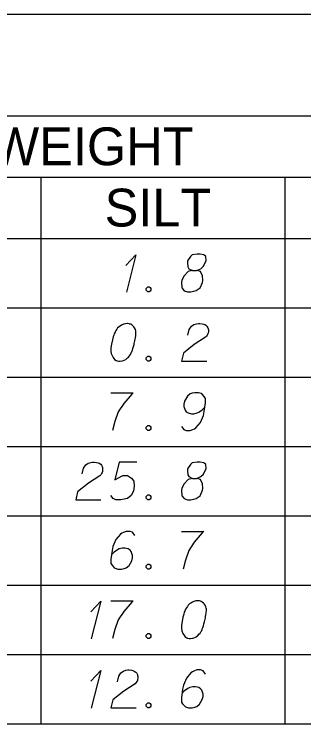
# Model space of a CAD drawing. Extents: x 2074207 to 2076812, y 516372 to 523312.
# Drawn here: x 2076584.7 to 2076621.5, y 520881.1 to 520971.2 of the extents above; entities that cross this region are included whole.
import ezdxf

# ---------------------------------------------------------------- set-up
doc = ezdxf.new("R2010")
doc.units = 0
for name, color, linetype in [('Prop DirtTable_ Soil Test Results - Outline (Major)', 7, 'Continuous'), ('Prop DirtTable_ Soil Test Results - Outline (Minor)', 7, 'Continuous'), ('Prop DirtTable_ Soil Test Results - Tx (Header - Small)', 7, 'Continuous'), ('Prop DirtTable_ Soil Test Results - Tx (Sample Data)', 7, 'Continuous')]:
    doc.layers.add(name, color=color, linetype=linetype)

msp = doc.modelspace()

# ---------------------------------------------------------------- linework, layer by layer
at = {"layer": 'Prop DirtTable_ Soil Test Results - Outline (Major)'}
for p, q in [((2076260.609, 520971.184), (2076811.903, 520971.184)), ((2076260.609, 520942.699), (2076811.903, 520942.699)), ((2076260.609, 520942.699), (2076811.903, 520942.699)), ((2076260.609, 520881.099), (2076811.903, 520881.099))]:
    msp.add_line(p, q, dxfattribs=at)
at = {"layer": 'Prop DirtTable_ Soil Test Results - Outline (Minor)'}
for p, q in [((2076260.609, 520958.299), (2076811.903, 520958.299)), ((2076526.074, 520950.499), (2076731.93, 520950.499)), ((2076588.114, 520950.499), (2076588.114, 520933.899)), ((2076619.134, 520933.899), (2076619.134, 520950.499)), ((2076260.609, 520933.899), (2076811.903, 520933.899)), ((2076260.609, 520933.899), (2076811.903, 520933.899)), ((2076588.114, 520933.899), (2076588.114, 520925.099)), ((2076619.134, 520925.099), (2076619.134, 520933.899)), ((2076260.609, 520925.099), (2076811.903, 520925.099)), ((2076260.609, 520925.099), (2076811.903, 520925.099)), ((2076588.114, 520925.099), (2076588.114, 520916.299)), ((2076619.134, 520916.299), (2076619.134, 520925.099)), ((2076260.609, 520916.299), (2076811.903, 520916.299)), ((2076260.609, 520916.299), (2076811.903, 520916.299)), ((2076588.114, 520916.299), (2076588.114, 520907.499)), ((2076619.134, 520907.499), (2076619.134, 520916.299)), ((2076260.609, 520907.499), (2076811.903, 520907.499)), ((2076260.609, 520907.499), (2076811.903, 520907.499)), ((2076588.114, 520907.499), (2076588.114, 520898.699)), ((2076619.134, 520898.699), (2076619.134, 520907.499)), ((2076260.609, 520898.699), (2076811.903, 520898.699)), ((2076260.609, 520898.699), (2076811.903, 520898.699)), ((2076588.114, 520898.699), (2076588.114, 520889.899)), ((2076619.134, 520889.899), (2076619.134, 520898.699)), ((2076260.609, 520889.899), (2076811.903, 520889.899)), ((2076260.609, 520889.899), (2076811.903, 520889.899)), ((2076588.114, 520889.899), (2076588.114, 520881.099)), ((2076619.134, 520881.099), (2076619.134, 520889.899)), ((2076260.609, 520881.099), (2076811.903, 520881.099))]:
    msp.add_line(p, q, dxfattribs=at)
at = {"layer": 'Prop DirtTable_ Soil Test Results - Tx (Sample Data)'}
for points in [[(2076598.927, 520939.294), (2076600.197, 520940.654), (2076598.997, 520935.892)], [(2076607.393, 520938.651), (2076607.887, 520938.651), (2076608.028, 520938.689), (2076608.451, 520938.878), (2076608.769, 520939.18), (2076609.121, 520939.899), (2076609.086, 520940.428), (2076608.839, 520940.617), (2076608.345, 520940.73), (2076607.992, 520940.73), (2076607.322, 520940.617), (2076607.111, 520940.428), (2076606.758, 520939.861), (2076606.723, 520939.672), (2076606.793, 520939.105), (2076606.934, 520938.878), (2076607.393, 520938.651), (2076606.828, 520938.5), (2076606.299, 520937.933), (2076606.017, 520937.366), (2076605.982, 520937.177), (2076606.017, 520936.459), (2076606.335, 520936.081), (2076606.758, 520935.93), (2076607.181, 520935.93), (2076607.851, 520936.119), (2076608.345, 520936.459), (2076608.663, 520937.139), (2076608.698, 520937.366), (2076608.663, 520937.971), (2076608.38, 520938.5), (2076607.887, 520938.651)], [(2076601.713, 520936.573), (2076601.89, 520936.573), (2076601.996, 520936.497), (2076602.101, 520936.346), (2076602.101, 520936.157), (2076601.996, 520936.006), (2076601.89, 520935.93), (2076601.713, 520935.93), (2076601.608, 520936.006), (2076601.502, 520936.157), (2076601.502, 520936.346), (2076601.608, 520936.497), (2076601.713, 520936.573)], [(2076599.138, 520931.93), (2076599.068, 520931.93), (2076598.856, 520931.892), (2076598.715, 520931.854), (2076598.609, 520931.817), (2076598.433, 520931.741), (2076598.221, 520931.628), (2076598.045, 520931.514), (2076597.868, 520931.363), (2076597.763, 520931.212), (2076597.657, 520931.023), (2076597.551, 520930.834), (2076597.445, 520930.607), (2076597.375, 520930.456), (2076597.304, 520930.229), (2076597.198, 520929.851), (2076597.092, 520929.284), (2076597.022, 520928.831), (2076597.022, 520928.415), (2076597.057, 520928.113), (2076597.198, 520927.773), (2076597.304, 520927.584), (2076597.48, 520927.357), (2076597.692, 520927.206), (2076597.798, 520927.168), (2076598.009, 520927.13), (2076598.186, 520927.13), (2076598.468, 520927.168), (2076598.715, 520927.243), (2076598.891, 520927.357), (2076599.138, 520927.546), (2076599.244, 520927.659), (2076599.385, 520927.81), (2076599.491, 520927.962), (2076599.562, 520928.075), (2076599.632, 520928.264), (2076599.667, 520928.339), (2076599.738, 520928.528), (2076599.809, 520928.755), (2076599.879, 520928.982), (2076599.914, 520929.133), (2076599.95, 520929.247), (2076599.985, 520929.398), (2076600.055, 520929.738), (2076600.091, 520929.927), (2076600.126, 520930.116), (2076600.161, 520930.38), (2076600.197, 520930.721), (2076600.197, 520930.834), (2076600.161, 520930.985), (2076600.126, 520931.136), (2076600.02, 520931.363), (2076599.914, 520931.514), (2076599.809, 520931.628), (2076599.667, 520931.741), (2076599.526, 520931.817), (2076599.42, 520931.854), (2076599.315, 520931.892), (2076599.138, 520931.93)], [(2076606.793, 520930.418), (2076606.969, 520931.136), (2076607.252, 520931.59), (2076607.569, 520931.779), (2076607.887, 520931.892), (2076608.134, 520931.93), (2076608.31, 520931.93), (2076608.627, 520931.892), (2076608.839, 520931.817), (2076608.945, 520931.779), (2076609.157, 520931.665), (2076609.262, 520931.514), (2076609.333, 520931.363), (2076609.368, 520931.25), (2076609.403, 520931.099), (2076609.403, 520930.91), (2076609.368, 520930.721), (2076609.333, 520930.607), (2076609.262, 520930.456), (2076609.157, 520930.305), (2076609.051, 520930.191), (2076607.604, 520929.247), (2076606.229, 520928.15), (2076605.982, 520927.13), (2076609.192, 520927.13)], [(2076601.713, 520927.773), (2076601.89, 520927.773), (2076601.996, 520927.697), (2076602.101, 520927.546), (2076602.101, 520927.357), (2076601.996, 520927.206), (2076601.89, 520927.13), (2076601.713, 520927.13), (2076601.608, 520927.206), (2076601.502, 520927.357), (2076601.502, 520927.546), (2076601.608, 520927.697), (2076601.713, 520927.773)], [(2076597.022, 520923.13), (2076599.844, 520923.13), (2076599.667, 520922.941), (2076598.644, 520921.769), (2076597.939, 520920.711), (2076597.516, 520919.464), (2076597.233, 520918.33)], [(2076605.982, 520918.859), (2076606.264, 520918.443), (2076606.581, 520918.33), (2076607.075, 520918.33), (2076607.428, 520918.481), (2076607.64, 520918.557), (2076607.816, 520918.67), (2076608.38, 520919.35), (2076608.769, 520920.258), (2076608.874, 520920.749), (2076609.015, 520921.845), (2076609.015, 520922.412), (2076608.874, 520922.639), (2076608.592, 520922.941), (2076608.486, 520923.017), (2076608.134, 520923.13), (2076607.675, 520923.13), (2076607.322, 520923.054), (2076607.075, 520922.979), (2076606.723, 520922.676), (2076606.37, 520922.072), (2076606.264, 520921.694), (2076606.264, 520921.391), (2076606.44, 520920.9), (2076606.581, 520920.711), (2076606.828, 520920.56), (2076607.252, 520920.447), (2076607.569, 520920.447), (2076607.957, 520920.56), (2076608.204, 520920.673), (2076608.627, 520920.976), (2076608.839, 520921.165), (2076608.945, 520921.278)], [(2076601.713, 520918.973), (2076601.89, 520918.973), (2076601.996, 520918.897), (2076602.101, 520918.746), (2076602.101, 520918.557), (2076601.996, 520918.406), (2076601.89, 520918.33), (2076601.713, 520918.33), (2076601.608, 520918.406), (2076601.502, 520918.557), (2076601.502, 520918.746), (2076601.608, 520918.897), (2076601.713, 520918.973)], [(2076593.353, 520912.818), (2076593.529, 520913.536), (2076593.812, 520913.99), (2076594.129, 520914.179), (2076594.447, 520914.292), (2076594.694, 520914.33), (2076594.87, 520914.33), (2076595.187, 520914.292), (2076595.399, 520914.217), (2076595.505, 520914.179), (2076595.717, 520914.065), (2076595.822, 520913.914), (2076595.893, 520913.763), (2076595.928, 520913.65), (2076595.963, 520913.499), (2076595.963, 520913.31), (2076595.928, 520913.121), (2076595.893, 520913.007), (2076595.822, 520912.856), (2076595.717, 520912.705), (2076595.611, 520912.591), (2076594.164, 520911.647), (2076592.789, 520910.55), (2076592.542, 520909.53), (2076595.752, 520909.53)], [(2076600.302, 520914.33), (2076598.08, 520914.33), (2076597.516, 520912.062), (2076598.539, 520912.629), (2076599.138, 520912.629), (2076599.632, 520912.289), (2076599.914, 520911.911), (2076599.985, 520911.269), (2076599.879, 520910.626), (2076599.597, 520910.097), (2076599.103, 520909.681), (2076598.256, 520909.53), (2076597.621, 520909.53), (2076597.304, 520909.681), (2076597.022, 520910.097)], [(2076607.393, 520912.251), (2076607.887, 520912.251), (2076608.028, 520912.289), (2076608.451, 520912.478), (2076608.769, 520912.78), (2076609.121, 520913.499), (2076609.086, 520914.028), (2076608.839, 520914.217), (2076608.345, 520914.33), (2076607.992, 520914.33), (2076607.322, 520914.217), (2076607.111, 520914.028), (2076606.758, 520913.461), (2076606.723, 520913.272), (2076606.793, 520912.705), (2076606.934, 520912.478), (2076607.393, 520912.251), (2076606.828, 520912.1), (2076606.299, 520911.533), (2076606.017, 520910.966), (2076605.982, 520910.777), (2076606.017, 520910.059), (2076606.335, 520909.681), (2076606.758, 520909.53), (2076607.181, 520909.53), (2076607.851, 520909.719), (2076608.345, 520910.059), (2076608.663, 520910.739), (2076608.698, 520910.966), (2076608.663, 520911.571), (2076608.38, 520912.1), (2076607.887, 520912.251)], [(2076601.713, 520910.173), (2076601.89, 520910.173), (2076601.996, 520910.097), (2076602.101, 520909.946), (2076602.101, 520909.757), (2076601.996, 520909.606), (2076601.89, 520909.53), (2076601.713, 520909.53), (2076601.608, 520909.606), (2076601.502, 520909.757), (2076601.502, 520909.946), (2076601.608, 520910.097), (2076601.713, 520910.173)], [(2076600.055, 520905.001), (2076599.773, 520905.417), (2076599.456, 520905.53), (2076598.962, 520905.53), (2076598.609, 520905.379), (2076598.398, 520905.303), (2076598.221, 520905.19), (2076597.657, 520904.51), (2076597.269, 520903.602), (2076597.163, 520903.111), (2076597.022, 520902.015), (2076597.022, 520901.448), (2076597.163, 520901.221), (2076597.445, 520900.919), (2076597.551, 520900.843), (2076597.904, 520900.73), (2076598.362, 520900.73), (2076598.715, 520900.806), (2076598.962, 520900.881), (2076599.315, 520901.184), (2076599.667, 520901.788), (2076599.773, 520902.166), (2076599.773, 520902.469), (2076599.597, 520902.96), (2076599.456, 520903.149), (2076599.209, 520903.3), (2076598.786, 520903.413), (2076598.468, 520903.413), (2076598.08, 520903.3), (2076597.833, 520903.187), (2076597.41, 520902.884), (2076597.198, 520902.695), (2076597.092, 520902.582)], [(2076605.982, 520905.53), (2076608.804, 520905.53), (2076608.627, 520905.341), (2076607.604, 520904.169), (2076606.899, 520903.111), (2076606.476, 520901.864), (2076606.193, 520900.73)], [(2076601.713, 520901.373), (2076601.89, 520901.373), (2076601.996, 520901.297), (2076602.101, 520901.146), (2076602.101, 520900.957), (2076601.996, 520900.806), (2076601.89, 520900.73), (2076601.713, 520900.73), (2076601.608, 520900.806), (2076601.502, 520900.957), (2076601.502, 520901.146), (2076601.608, 520901.297), (2076601.713, 520901.373)], [(2076594.447, 520895.294), (2076595.717, 520896.654), (2076594.517, 520891.892)], [(2076597.022, 520896.73), (2076599.844, 520896.73), (2076599.667, 520896.541), (2076598.644, 520895.369), (2076597.939, 520894.311), (2076597.516, 520893.064), (2076597.233, 520891.93)], [(2076608.098, 520896.73), (2076608.028, 520896.73), (2076607.816, 520896.692), (2076607.675, 520896.654), (2076607.569, 520896.617), (2076607.393, 520896.541), (2076607.181, 520896.428), (2076607.005, 520896.314), (2076606.828, 520896.163), (2076606.723, 520896.012), (2076606.617, 520895.823), (2076606.511, 520895.634), (2076606.405, 520895.407), (2076606.335, 520895.256), (2076606.264, 520895.029), (2076606.158, 520894.651), (2076606.052, 520894.084), (2076605.982, 520893.631), (2076605.982, 520893.215), (2076606.017, 520892.913), (2076606.158, 520892.573), (2076606.264, 520892.384), (2076606.44, 520892.157), (2076606.652, 520892.006), (2076606.758, 520891.968), (2076606.969, 520891.93), (2076607.146, 520891.93), (2076607.428, 520891.968), (2076607.675, 520892.043), (2076607.851, 520892.157), (2076608.098, 520892.346), (2076608.204, 520892.459), (2076608.345, 520892.61), (2076608.451, 520892.762), (2076608.522, 520892.875), (2076608.592, 520893.064), (2076608.627, 520893.139), (2076608.698, 520893.328), (2076608.769, 520893.555), (2076608.839, 520893.782), (2076608.874, 520893.933), (2076608.91, 520894.047), (2076608.945, 520894.198), (2076609.015, 520894.538), (2076609.051, 520894.727), (2076609.086, 520894.916), (2076609.121, 520895.18), (2076609.157, 520895.521), (2076609.157, 520895.634), (2076609.121, 520895.785), (2076609.086, 520895.936), (2076608.98, 520896.163), (2076608.874, 520896.314), (2076608.769, 520896.428), (2076608.627, 520896.541), (2076608.486, 520896.617), (2076608.38, 520896.654), (2076608.275, 520896.692), (2076608.098, 520896.73)], [(2076601.713, 520892.573), (2076601.89, 520892.573), (2076601.996, 520892.497), (2076602.101, 520892.346), (2076602.101, 520892.157), (2076601.996, 520892.006), (2076601.89, 520891.93), (2076601.713, 520891.93), (2076601.608, 520892.006), (2076601.502, 520892.157), (2076601.502, 520892.346), (2076601.608, 520892.497), (2076601.713, 520892.573)], [(2076594.447, 520886.494), (2076595.717, 520887.854), (2076594.517, 520883.092)], [(2076597.833, 520886.418), (2076598.009, 520887.136), (2076598.292, 520887.59), (2076598.609, 520887.779), (2076598.927, 520887.892), (2076599.174, 520887.93), (2076599.35, 520887.93), (2076599.667, 520887.892), (2076599.879, 520887.817), (2076599.985, 520887.779), (2076600.197, 520887.665), (2076600.302, 520887.514), (2076600.373, 520887.363), (2076600.408, 520887.25), (2076600.443, 520887.099), (2076600.443, 520886.91), (2076600.408, 520886.721), (2076600.373, 520886.607), (2076600.302, 520886.456), (2076600.197, 520886.305), (2076600.091, 520886.191), (2076598.644, 520885.247), (2076597.269, 520884.15), (2076597.022, 520883.13), (2076600.232, 520883.13)], [(2076609.015, 520887.401), (2076608.733, 520887.817), (2076608.416, 520887.93), (2076607.922, 520887.93), (2076607.569, 520887.779), (2076607.358, 520887.703), (2076607.181, 520887.59), (2076606.617, 520886.91), (2076606.229, 520886.002), (2076606.123, 520885.511), (2076605.982, 520884.415), (2076605.982, 520883.848), (2076606.123, 520883.621), (2076606.405, 520883.319), (2076606.511, 520883.243), (2076606.864, 520883.13), (2076607.322, 520883.13), (2076607.675, 520883.206), (2076607.922, 520883.281), (2076608.275, 520883.584), (2076608.627, 520884.188), (2076608.733, 520884.566), (2076608.733, 520884.869), (2076608.557, 520885.36), (2076608.416, 520885.549), (2076608.169, 520885.7), (2076607.746, 520885.813), (2076607.428, 520885.813), (2076607.04, 520885.7), (2076606.793, 520885.587), (2076606.37, 520885.284), (2076606.158, 520885.095), (2076606.052, 520884.982)], [(2076601.713, 520883.773), (2076601.89, 520883.773), (2076601.996, 520883.697), (2076602.101, 520883.546), (2076602.101, 520883.357), (2076601.996, 520883.206), (2076601.89, 520883.13), (2076601.713, 520883.13), (2076601.608, 520883.206), (2076601.502, 520883.357), (2076601.502, 520883.546), (2076601.608, 520883.697), (2076601.713, 520883.773)]]:
    msp.add_lwpolyline(points, dxfattribs=at)

# ---------------------------------------------------------------- texts
at = {"layer": 'Prop DirtTable_ Soil Test Results - Tx (Header - Small)'}
for s, height, p in [('% BY WEIGHT', 4.79998, (2076564.009, 520952.009)), ('SILT', 4.8, (2076596.215, 520944.234))]:
    msp.add_text(s, height=height, dxfattribs=at).set_placement(p)

doc.saveas('drawing.dxf')
